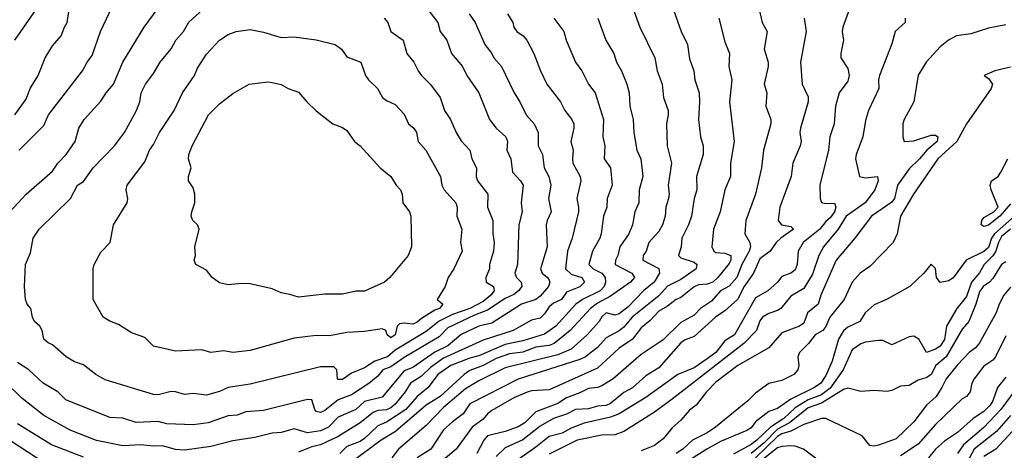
# Model space of a CAD drawing. Header units: metres. Extents: x -51132 to -49532, y -231222 to -229437.
# Tile 654 of 656: x -49701 to -49589, y -229787 to -229738. Entities that reach past the tile are written whole.
import ezdxf

# ---------------------------------------------------------------- set-up
doc = ezdxf.new("R2010")
doc.units = ezdxf.units.M
for name, color, linetype in [('CONTOUR_HALF', 8, 'Continuous'), ('CONTOUR_INDEX', 1, 'Continuous'), ('CONTOUR_INTER', 3, 'Continuous')]:
    doc.layers.add(name, color=color, linetype=linetype)

msp = doc.modelspace()

# ---------------------------------------------------------------- linework, layer by layer
at = {"layer": 'CONTOUR_HALF'}
for points, elevation in [([(-49700.9, -229752.76), (-49698.08, -229749.94), (-49697.53, -229748.76), (-49693.68, -229743.76), (-49693.16, -229742.76), (-49692.58, -229742.01), (-49691.63, -229739.26), (-49689.95, -229735.76)], 83.5), ([(-49701.39, -229740.26), (-49698.94, -229736.76)], 82.5), ([(-49659.36, -229737.76), (-49658.92, -229738.26), (-49658.58, -229739.28), (-49657.2, -229740.26), (-49656.77, -229741.76), (-49655.95, -229742.76), (-49655.48, -229743.76), (-49655.1, -229744.26), (-49654.08, -229745.3), (-49652.96, -229746.76), (-49652.46, -229748.26), (-49651.78, -229749.26), (-49651.16, -229750.76), (-49650.58, -229751.7), (-49649.58, -229752.76), (-49649.36, -229753.76), (-49648.83, -229754.76), (-49648.86, -229755.76), (-49648.73, -229756.26), (-49647.53, -229757.76), (-49647.57, -229759.26), (-49646.98, -229760.76), (-49646.98, -229762.26), (-49646.82, -229763.26), (-49646.9, -229764.26), (-49647.36, -229765.76), (-49647.34, -229766.26), (-49647.78, -229767.26), (-49647.74, -229767.76), (-49646.89, -229768.26), (-49646.83, -229768.76), (-49647.22, -229769.26), (-49648.08, -229769.96), (-49649.58, -229770.75), (-49651.58, -229771.46), (-49653.08, -229772.21), (-49654.58, -229773.38), (-49658.08, -229775.5), (-49658.95, -229776.26), (-49660.4, -229776.76), (-49661.58, -229777.51), (-49663.08, -229778.11), (-49664.08, -229778.84), (-49664.58, -229778.85), (-49664.66, -229778.76), (-49664.72, -229777.76), (-49665.08, -229777.39), (-49666.58, -229777.4), (-49674.58, -229779.39), (-49677.08, -229779.75), (-49678.08, -229780.2), (-49679.58, -229780.61), (-49681.08, -229780.45), (-49682.08, -229780.54), (-49683.08, -229780.23), (-49683.58, -229780.22), (-49685.08, -229780.59), (-49685.58, -229780.54), (-49691.08, -229778.88), (-49692.16, -229778.26), (-49693.58, -229777.18), (-49694.58, -229776.82), (-49695.53, -229776.26), (-49697.08, -229774.9), (-49697.58, -229774.68), (-49698.08, -229774.26), (-49698.25, -229773.26), (-49698.53, -229772.76), (-49699.15, -229772.26), (-49699.37, -229771.76), (-49699.56, -229770.76), (-49699.99, -229770.26), (-49700.16, -229769.76), (-49700.27, -229768.26), (-49700.17, -229765.76), (-49699.58, -229764.44), (-49699.28, -229762.76), (-49698.59, -229761.76), (-49695.03, -229758.26), (-49694.26, -229756.76), (-49693.58, -229756.34), (-49692.45, -229754.76), (-49690.05, -229752.26), (-49688.9, -229750.76), (-49687.52, -229748.26), (-49687.16, -229747.26), (-49686.99, -229746.26), (-49686.51, -229745.26), (-49685.58, -229744.04), (-49684.83, -229742.76), (-49683.58, -229741.24), (-49683.05, -229740.26), (-49682.18, -229739.26), (-49681.58, -229738.2), (-49679.58, -229736.39)], 84.5), ([(-49631.17, -229736.26), (-49630.24, -229738.76), (-49628.54, -229742.26), (-49628.26, -229743.76), (-49627.72, -229745.26), (-49627.56, -229746.76), (-49627.04, -229748.26), (-49627.01, -229748.76), (-49627.2, -229749.76), (-49627.14, -229752.26), (-49626.66, -229754.26), (-49627.03, -229756.76), (-49626.92, -229757.76), (-49626.98, -229758.26), (-49627.29, -229759.26), (-49627.35, -229760.26), (-49627.67, -229761.26), (-49628.08, -229762), (-49629.21, -229763.26), (-49629.53, -229764.26), (-49629.86, -229764.76), (-49629.92, -229765.26), (-49628.08, -229766.22), (-49628.02, -229766.76), (-49628.63, -229767.76), (-49629.82, -229768.76), (-49631.58, -229770.58), (-49632.58, -229771.39), (-49633.08, -229771.54), (-49634.08, -229771.27), (-49634.58, -229771.7), (-49634.86, -229772.26), (-49636.25, -229773.76), (-49638.08, -229775.41), (-49639.58, -229776.04), (-49645.58, -229777.52), (-49648.58, -229779.01), (-49650.08, -229779.89), (-49652.58, -229782.02), (-49654.58, -229784.06), (-49657.72, -229786.76), (-49658.47, -229787.76)], 81.5), ([(-49649.68, -229737.26), (-49648.99, -229738.26), (-49647.87, -229740.76), (-49647.1, -229741.76), (-49646.87, -229742.26), (-49645.98, -229743.26), (-49644.56, -229746.26), (-49643.91, -229747.26), (-49643.18, -229748.76), (-49642.29, -229749.76), (-49641.81, -229750.76), (-49641.8, -229752.26), (-49641.31, -229753.26), (-49641.15, -229754.76), (-49640.59, -229755.76), (-49640.37, -229756.76), (-49640.64, -229758.26), (-49640.33, -229759.76), (-49640.81, -229760.76), (-49640.92, -229761.26), (-49640.8, -229763.76), (-49641.55, -229766.26), (-49641.38, -229766.76), (-49640.75, -229767.26), (-49640.58, -229767.55), (-49640.5, -229767.76), (-49640.63, -229768.26), (-49641.58, -229769.38), (-49642.08, -229769.76), (-49643.7, -229770.26), (-49647.08, -229772.43), (-49648.58, -229772.76), (-49650.58, -229773.72), (-49652.08, -229775.03), (-49653.58, -229775.72), (-49656.08, -229777.46), (-49657.08, -229777.87), (-49659.58, -229780.87), (-49661.58, -229781.36), (-49662.58, -229782.27), (-49664.58, -229783.13), (-49665.67, -229784.26), (-49666.58, -229784.68), (-49668.08, -229784.89), (-49669.58, -229784.44), (-49671.08, -229784.86), (-49672.08, -229784.93), (-49674.08, -229785.42), (-49676.58, -229785.81), (-49679.08, -229786.48), (-49682.08, -229786.87), (-49683.08, -229786.81), (-49684.58, -229786.39), (-49685.58, -229786.43), (-49687.08, -229786.28), (-49689.08, -229786.38), (-49692.08, -229785.79), (-49695.08, -229784.62), (-49698.08, -229782.94), (-49700.58, -229780.98), (-49702.32, -229779.26)], 83.5), ([(-49640.02, -229737.76), (-49638.89, -229739.26), (-49638.63, -229740.26), (-49637.56, -229742.76), (-49636.83, -229743.76), (-49636.08, -229745.24), (-49635.32, -229746.26), (-49634.4, -229749.26), (-49634.44, -229751.26), (-49634.22, -229752.26), (-49634.31, -229753.76), (-49633.6, -229754.76), (-49633.4, -229756.76), (-49633.96, -229758.26), (-49633.99, -229759.26), (-49634.37, -229760.26), (-49634.66, -229762.26), (-49634.81, -229762.76), (-49635.63, -229764.26), (-49636.06, -229765.76), (-49635.55, -229766.26), (-49634.56, -229766.76), (-49634.18, -229767.26), (-49634.14, -229767.76), (-49634.31, -229768.26), (-49634.77, -229768.76), (-49636.79, -229769.76), (-49637.52, -229770.26), (-49639.82, -229772.76), (-49641.08, -229773.69), (-49643.58, -229774.45), (-49645.58, -229774.87), (-49648.58, -229776.16), (-49649.58, -229776.42), (-49651.74, -229777.26), (-49653.24, -229778.26), (-49654.35, -229779.76), (-49655.59, -229780.76), (-49656.87, -229782.26), (-49659.08, -229783.68), (-49660.08, -229784.12), (-49661.58, -229785.56), (-49662.08, -229785.89), (-49663.58, -229786.47), (-49664.38, -229787.26)], 82.5), ([(-49621.25, -229737.76), (-49620.58, -229740.45), (-49620.04, -229741.76), (-49620.13, -229743.26), (-49619.79, -229744.76), (-49620.03, -229747.26), (-49619.52, -229751.76), (-49619.94, -229754.26), (-49619.92, -229755.76), (-49620.58, -229757.26), (-49621.11, -229759.76), (-49621.88, -229761.76), (-49622.06, -229763.76), (-49621.83, -229764.26), (-49621.58, -229764.4), (-49620.58, -229764.48), (-49619.89, -229764.76), (-49619.89, -229765.26), (-49620.08, -229765.64), (-49621.36, -229767.26), (-49621.93, -229767.76), (-49622.58, -229767.99), (-49623.58, -229768.06), (-49624.08, -229768.29), (-49625.58, -229769.51), (-49626.13, -229769.76), (-49627.08, -229770.51), (-49628.08, -229771.08), (-49629.08, -229772.15), (-49630.08, -229772.95), (-49631.08, -229774.24), (-49632.58, -229775.28), (-49635.08, -229777.55), (-49640.58, -229780), (-49642.58, -229780.12), (-49643.08, -229780.28), (-49644.58, -229780.91), (-49647.08, -229782.38), (-49647.59, -229782.76), (-49648.08, -229783.37), (-49649.31, -229784.26), (-49651.15, -229786.76), (-49654.12, -229789.26)], 80.5), ([(-49611.54, -229737.76), (-49611.31, -229739.26), (-49611.96, -229742.76), (-49611.77, -229745.26), (-49611.08, -229746.69), (-49611.09, -229747.26), (-49611.97, -229750.26), (-49612.02, -229750.76), (-49611.88, -229751.76), (-49611.99, -229752.26), (-49612.85, -229754.26), (-49613.02, -229755.76), (-49614.3, -229759.26), (-49614.52, -229760.76), (-49614.11, -229761.26), (-49613.08, -229761.45), (-49612.75, -229761.76), (-49614.19, -229762.76), (-49614.73, -229763.26), (-49615.42, -229764.26), (-49616.58, -229765.12), (-49617.31, -229766.76), (-49618.37, -229768.26), (-49619.13, -229769.76), (-49620.58, -229771.05), (-49621.62, -229771.76), (-49624.08, -229773.96), (-49625.08, -229774.34), (-49625.58, -229774.68), (-49628.08, -229777.5), (-49629.58, -229778.43), (-49631.08, -229779.8), (-49632.08, -229780.31), (-49633.58, -229781.56), (-49634.08, -229781.81), (-49635.08, -229781.89), (-49636.08, -229782.16), (-49637.58, -229782.25), (-49638.58, -229782.79), (-49640.08, -229783.29), (-49641.58, -229784.15), (-49643.58, -229785.7), (-49645.58, -229786.62), (-49646.58, -229787.6)], 79.5), ([(-49600.06, -229737.76), (-49600.06, -229738.26), (-49601.18, -229739.26), (-49601.58, -229740.66), (-49602.98, -229744.26), (-49603.09, -229744.76), (-49603.04, -229745.76), (-49604.22, -229748.26), (-49604.58, -229749.38), (-49604.88, -229751.26), (-49605.63, -229753.26), (-49605.71, -229753.76), (-49605.26, -229755.76), (-49604.58, -229755.9), (-49603.18, -229755.76), (-49603.13, -229756.26), (-49603.5, -229757.26), (-49604.62, -229758.76), (-49606.77, -229760.26), (-49607.67, -229761.76), (-49609.33, -229763.76), (-49609.89, -229764.76), (-49610.58, -229766.88), (-49611.58, -229768.48), (-49613.08, -229769.38), (-49614.2, -229770.76), (-49614.58, -229771.01), (-49615.58, -229771.33), (-49616.28, -229771.76), (-49616.58, -229772.17), (-49616.97, -229773.26), (-49618.41, -229774.76), (-49626.58, -229781.09), (-49628.58, -229782.54), (-49632.08, -229784.74), (-49633.08, -229785.14), (-49634.58, -229785.17), (-49637.36, -229785.76), (-49640.58, -229787.32)], 78.5), ([(-49588.08, -229743.34), (-49589.84, -229743.76), (-49591.06, -229744.26), (-49590.58, -229744.61), (-49590.11, -229745.26), (-49590.28, -229745.76), (-49593.06, -229749.76), (-49594.17, -229751.76), (-49596.35, -229753.76), (-49599.12, -229757.76), (-49600.57, -229760.26), (-49600.95, -229762.26), (-49601.41, -229763.26), (-49604.08, -229765.98), (-49605.16, -229766.76), (-49606.08, -229767.78), (-49607, -229769.76), (-49608.63, -229771.76), (-49609.08, -229772.81), (-49609.41, -229773.26), (-49610.28, -229773.76), (-49611.04, -229774.76), (-49612.09, -229775.76), (-49612.26, -229776.26), (-49612.14, -229777.26), (-49612.26, -229777.76), (-49612.71, -229778.26), (-49614.08, -229778.95), (-49615.58, -229779.29), (-49617.08, -229780.39), (-49617.96, -229781.26), (-49621.64, -229784.26), (-49622.58, -229784.9), (-49624.26, -229785.76), (-49625.37, -229786.76), (-49626.11, -229787.26)], 77.5), ([(-49674.7, -229745.26), (-49672.58, -229745.01), (-49672.08, -229745.06), (-49671.08, -229745.3), (-49670.28, -229745.76), (-49669.08, -229746.15), (-49668.16, -229747.26), (-49667.08, -229748.3), (-49665.19, -229749.76), (-49664.08, -229750.2), (-49663.58, -229750.54), (-49662.71, -229751.76), (-49662.08, -229752.26), (-49659.8, -229754.76), (-49658.58, -229755.76), (-49657.96, -229756.76), (-49657.48, -229757.26), (-49657.3, -229757.76), (-49657.21, -229758.76), (-49656.45, -229759.76), (-49656.3, -229760.26), (-49656.24, -229763.76), (-49656.61, -229764.76), (-49658.71, -229767.26), (-49659.29, -229767.76), (-49661.58, -229768.81), (-49662.58, -229768.8), (-49664.08, -229769.14), (-49666.08, -229769.14), (-49669.08, -229769.49), (-49670.08, -229769.16), (-49671.08, -229769), (-49672.08, -229768.53), (-49674.58, -229767.97), (-49675.58, -229767.91), (-49677.08, -229768.09), (-49678.08, -229767.86), (-49678.9, -229767.26), (-49679.58, -229766.41), (-49680.78, -229765.76), (-49680.96, -229765.26), (-49680.82, -229764.76), (-49680.89, -229763.76), (-49680.4, -229761.76), (-49680.6, -229761.26), (-49681.11, -229760.76), (-49681.31, -229760.26), (-49681.25, -229759.76), (-49680.89, -229758.76), (-49680.89, -229757.76), (-49681.08, -229757.03), (-49681.6, -229756.26), (-49681.62, -229755.76), (-49681.32, -229754.76), (-49681.6, -229753.76), (-49681.57, -229753.26), (-49681.19, -229752.26), (-49679.33, -229748.76), (-49678.08, -229747.5), (-49676.58, -229746.31), (-49674.7, -229745.26)], 85.5), ([(-49588.08, -229758.86), (-49589.28, -229760.26), (-49590.58, -229761.31), (-49591.08, -229761.44), (-49591.41, -229761.26), (-49591.33, -229760.76), (-49591.08, -229760.42), (-49589.97, -229759.76), (-49589.46, -229759.26), (-49590.28, -229757.26), (-49590.36, -229756.76), (-49590.23, -229756.26), (-49589.48, -229755.76), (-49589.16, -229755.26), (-49588.35, -229753.76)], 77.5), ([(-49588.08, -229761.76), (-49589.08, -229762.59), (-49589.43, -229763.26), (-49589.74, -229764.26), (-49590.08, -229764.77), (-49591.06, -229765.76), (-49591.58, -229766.7), (-49592.51, -229767.76), (-49593.08, -229769.41), (-49594.18, -229770.76), (-49595.33, -229772.76), (-49595.58, -229774.28), (-49596.08, -229775.04), (-49596.58, -229775.39), (-49597.63, -229775.76), (-49598.48, -229774.26), (-49599.08, -229773.93), (-49599.58, -229774), (-49601.58, -229774.91), (-49602.58, -229774.42), (-49603.08, -229774.39), (-49604.58, -229774.6), (-49605.08, -229774.79), (-49606.08, -229775.47), (-49607.11, -229777.76), (-49608.58, -229779.82), (-49609.58, -229780.6), (-49611.08, -229781.16), (-49612.58, -229782.05), (-49613.87, -229783.26), (-49615.36, -229784.26), (-49616.92, -229785.76), (-49617.58, -229786.24), (-49619.58, -229787.34)], 76.5), ([(-49588.08, -229768.35), (-49588.84, -229769.26), (-49589.37, -229770.26), (-49589.71, -229771.26), (-49591.64, -229774.76), (-49592.05, -229775.26), (-49592.78, -229775.76), (-49594.08, -229777.17), (-49595.38, -229778.76), (-49595.86, -229779.76), (-49596.54, -229780.76), (-49597.64, -229781.76), (-49599.08, -229783.66), (-49601.08, -229785.59), (-49603.08, -229786.32), (-49603.58, -229786.42), (-49604.08, -229786.33), (-49604.95, -229785.26), (-49609.08, -229783.29), (-49609.58, -229783.28), (-49611.58, -229783.95), (-49613.08, -229784.7), (-49614.08, -229785.03), (-49614.58, -229785.34), (-49617.09, -229787.76)], 75.5), ([(-49588.58, -229778.58), (-49589.53, -229779.76), (-49590.08, -229781.26), (-49590.39, -229781.76), (-49591.08, -229782.48), (-49592.33, -229783.26), (-49594.08, -229784.88), (-49595.58, -229785.86), (-49596.59, -229786.76), (-49597.41, -229787.76)], 74.5), ([(-49588.08, -229782.92), (-49589.67, -229784.76), (-49592.19, -229786.76), (-49593.01, -229788.26)], 73.5), ([(-49698.17, -229788.26), (-49702.76, -229785.26)], 82.5)]:
    msp.add_lwpolyline(points, dxfattribs=dict(at, elevation=elevation))
at = {"layer": 'CONTOUR_INDEX'}
for points, elevation in [([(-49616.99, -229735.26), (-49616.31, -229738.26), (-49615.77, -229739.26), (-49616.1, -229741.26), (-49615.65, -229742.76), (-49615.64, -229743.26), (-49616.1, -229745.26), (-49615.81, -229746.26), (-49615.92, -229747.76), (-49615.35, -229749.26), (-49615.33, -229749.76), (-49616.17, -229752.76), (-49616.4, -229754.76), (-49617.08, -229757.76), (-49618.2, -229760.76), (-49618.29, -229762.26), (-49617.73, -229763.26), (-49617.67, -229763.76), (-49617.79, -229764.26), (-49618.62, -229765.76), (-49619.22, -229767.26), (-49620.08, -229768.24), (-49621.08, -229768.76), (-49622.08, -229769.94), (-49623.33, -229770.76), (-49624.08, -229771.54), (-49625.58, -229772.36), (-49627.58, -229774.32), (-49630.08, -229776.01), (-49633.3, -229778.76), (-49634.58, -229779.57), (-49635.08, -229779.77), (-49636.08, -229779.86), (-49637.08, -229780.37), (-49638.58, -229780.91), (-49639.58, -229781.56), (-49642.08, -229782.51), (-49643.34, -229783.76), (-49644.08, -229784.22), (-49645.58, -229784.76), (-49647.58, -229785.26), (-49648.01, -229785.76), (-49648.78, -229787.26)], 80), ([(-49676.2, -229739.26), (-49674.58, -229739.03), (-49673.08, -229739.33), (-49671.08, -229739.96), (-49669.58, -229739.89), (-49667.08, -229740.22), (-49664.92, -229740.76), (-49664.21, -229741.26), (-49663.58, -229742.14), (-49662, -229742.76), (-49661.46, -229744.26), (-49661.14, -229744.76), (-49660.1, -229745.76), (-49659.55, -229746.76), (-49659.08, -229747.11), (-49658.08, -229747.57), (-49657.08, -229748.68), (-49656.58, -229749.76), (-49655.95, -229750.26), (-49655.66, -229750.76), (-49655.46, -229751.76), (-49654.61, -229752.76), (-49652.94, -229755.76), (-49652.77, -229756.76), (-49652.52, -229757.26), (-49651.17, -229758.76), (-49651.02, -229759.26), (-49651.06, -229760.26), (-49650.52, -229761.76), (-49650.65, -229763.26), (-49650.45, -229764.26), (-49651.41, -229766.26), (-49652.07, -229767.26), (-49652.41, -229768.26), (-49653.31, -229769.76), (-49652.67, -229770.26), (-49653.06, -229770.76), (-49653.58, -229770.96), (-49655.08, -229771.89), (-49655.58, -229772.34), (-49656.08, -229772.54), (-49657.08, -229772.44), (-49657.58, -229772.53), (-49657.86, -229772.76), (-49658.09, -229773.76), (-49658.58, -229774.09), (-49659.02, -229773.76), (-49659.15, -229773.26), (-49659.58, -229773.07), (-49661.58, -229773.37), (-49663.58, -229773.51), (-49665.58, -229773.86), (-49667.08, -229773.85), (-49669.58, -229774.15), (-49674.58, -229775.53), (-49676.58, -229775.79), (-49677.58, -229775.58), (-49679.08, -229775.79), (-49680.08, -229775.48), (-49683.08, -229775.62), (-49685.58, -229775.04), (-49686.58, -229774.08), (-49688.08, -229773.53), (-49689.58, -229772.57), (-49690.58, -229772.2), (-49691.33, -229771.76), (-49692.48, -229769.76), (-49692.47, -229766.26), (-49692.33, -229765.76), (-49691.58, -229764.38), (-49690.54, -229763.26), (-49690.16, -229761.26), (-49688.61, -229758.76), (-49688.51, -229758.26), (-49688.7, -229757.26), (-49688.59, -229756.76), (-49686.58, -229754.09), (-49686.04, -229752.76), (-49685.58, -229752.12), (-49684.92, -229750.76), (-49683.24, -229748.26), (-49682.28, -229746.26), (-49680.92, -229744.26), (-49680.58, -229743.45), (-49679.58, -229741.83), (-49678.08, -229740.26), (-49677.08, -229739.62), (-49676.2, -229739.26)], 85), ([(-49588.58, -229773.86), (-49589.76, -229776.26), (-49590.08, -229776.66), (-49591.08, -229777.32), (-49592.19, -229778.76), (-49592.45, -229779.26), (-49592.67, -229780.26), (-49593.08, -229780.76), (-49593.58, -229781.04), (-49596.58, -229783.96), (-49598.58, -229786.18), (-49600.58, -229787.52)], 75), ([(-49609.65, -229788.26), (-49611.63, -229786.76), (-49612.58, -229786.41), (-49613.08, -229786.38), (-49614.08, -229786.46), (-49614.58, -229786.63), (-49616.58, -229788.21)], 75)]:
    msp.add_lwpolyline(points, dxfattribs=dict(at, elevation=elevation))
at = {"layer": 'CONTOUR_INTER'}
for points, elevation in [([(-49701.96, -229759.76), (-49700.08, -229757.75), (-49697.08, -229755.14), (-49696.48, -229754.26), (-49695.52, -229753.26), (-49694.52, -229751.76), (-49694.08, -229750.26), (-49693.5, -229749.26), (-49691.58, -229747.18), (-49690.99, -229746.26), (-49690.13, -229745.26), (-49689.08, -229742.76), (-49686.67, -229738.76), (-49683.35, -229734.26), (-49681.75, -229732.76), (-49680.58, -229731.86), (-49679.36, -229731.26), (-49678.58, -229730.6), (-49677.58, -229730.05), (-49677.08, -229729.34), (-49676.58, -229729), (-49675.97, -229728.76), (-49674.08, -229727.64), (-49672.01, -229727.26)], 84), ([(-49701.37, -229748.76), (-49700.08, -229746.96), (-49699.64, -229745.76), (-49698.72, -229744.26), (-49697.94, -229742.26), (-49697.08, -229740.91), (-49696.09, -229739.76), (-49695.73, -229738.76), (-49695.42, -229738.26), (-49695.11, -229736.26)], 83), ([(-49654.39, -229736.76), (-49653.24, -229738.26), (-49652.97, -229739.26), (-49652.21, -229740.26), (-49651.69, -229741.76), (-49650.41, -229743.26), (-49649.94, -229744.26), (-49648.58, -229746.25), (-49647.37, -229749.26), (-49646.58, -229750.28), (-49645.49, -229751.26), (-49645.3, -229751.76), (-49645.38, -229752.76), (-49644.93, -229753.76), (-49644.74, -229755.26), (-49643.81, -229756.26), (-49643.52, -229756.76), (-49643.74, -229758.76), (-49643.65, -229759.76), (-49644.03, -229761.26), (-49644.18, -229765.76), (-49644.48, -229766.76), (-49644.28, -229767.26), (-49643.74, -229767.76), (-49643.67, -229768.26), (-49644.05, -229768.76), (-49644.58, -229769.16), (-49645.58, -229769.65), (-49647.58, -229770.95), (-49649.08, -229771.52), (-49652.08, -229772.98), (-49653.08, -229774), (-49657.08, -229776.33), (-49658.58, -229777.4), (-49659.49, -229777.76), (-49660.08, -229778.45), (-49661.08, -229779.28), (-49663.08, -229780.6), (-49664.58, -229781.15), (-49666.08, -229782.35), (-49666.58, -229782.61), (-49667.08, -229782.48), (-49667.24, -229782.26), (-49667.58, -229781.16), (-49668.08, -229781.12), (-49673.08, -229782.38), (-49675.08, -229782.52), (-49676.08, -229782.89), (-49677.08, -229782.99), (-49679.38, -229783.76), (-49681.08, -229783.98), (-49684.08, -229783.87), (-49685.08, -229783.62), (-49687.58, -229783.74), (-49689.08, -229783.24), (-49690.58, -229783.17), (-49695.58, -229781.17), (-49696.49, -229780.26), (-49698.17, -229779.26), (-49699.78, -229777.76), (-49701.08, -229776.92)], 84), ([(-49626.59, -229736.26), (-49625.55, -229739.26), (-49624.81, -229740.76), (-49624.58, -229742.39), (-49624.11, -229743.76), (-49623.99, -229744.76), (-49623.5, -229746.26), (-49623.44, -229747.26), (-49623.58, -229749.26), (-49623.36, -229751.26), (-49623.05, -229752.26), (-49623.03, -229753.26), (-49623.8, -229755.76), (-49623.75, -229757.26), (-49624.08, -229758.26), (-49624.36, -229760.26), (-49624.71, -229761.26), (-49625.46, -229762.76), (-49625.53, -229763.76), (-49625.84, -229764.76), (-49625.58, -229765.02), (-49624.08, -229765.49), (-49623.75, -229765.76), (-49623.83, -229766.26), (-49625.58, -229767.47), (-49627.08, -229768.22), (-49628.08, -229769.34), (-49631.11, -229771.76), (-49632.08, -229772.91), (-49632.58, -229773.32), (-49634.08, -229774.09), (-49635.08, -229775.2), (-49636.42, -229776.26), (-49637.08, -229776.58), (-49644.08, -229778.79), (-49649.58, -229781.6), (-49650.35, -229782.76), (-49651.58, -229783.66), (-49652.58, -229784.58), (-49654.02, -229786.76), (-49655.58, -229787.76)], 81), ([(-49606.25, -229736.26), (-49607.15, -229738.76), (-49607.22, -229739.26), (-49607.06, -229740.26), (-49607.38, -229741.76), (-49607.38, -229742.26), (-49606.58, -229743.49), (-49606.43, -229744.26), (-49606.58, -229744.92), (-49607.55, -229746.26), (-49607.99, -229747.76), (-49608.13, -229749.76), (-49608.63, -229751.26), (-49608.78, -229752.76), (-49609.75, -229756.76), (-49609.72, -229758.26), (-49609.58, -229758.71), (-49609.08, -229758.84), (-49608.08, -229758.79), (-49607.95, -229759.26), (-49608.09, -229759.76), (-49608.58, -229760.47), (-49609.08, -229760.87), (-49609.76, -229761.76), (-49611.65, -229763.26), (-49612.22, -229764.26), (-49612.36, -229765.76), (-49612.58, -229766.36), (-49613.08, -229766.76), (-49614.08, -229767.13), (-49614.58, -229767.78), (-49615.68, -229768.76), (-49617.08, -229769.56), (-49619.48, -229773.76), (-49620.58, -229774.43), (-49621.58, -229775.76), (-49622.58, -229776.5), (-49624.08, -229777.51), (-49625.94, -229778.26), (-49629.58, -229780.89), (-49632.58, -229782.73), (-49633.58, -229783.13), (-49636.58, -229783.81), (-49638.08, -229784.38), (-49639.08, -229784.94), (-49640.58, -229785.33), (-49642.08, -229786.52), (-49646.08, -229789.33)], 79), ([(-49645.31, -229737.26), (-49644.71, -229738.26), (-49644.58, -229738.76), (-49644.23, -229739.26), (-49643.51, -229739.76), (-49643.11, -229740.26), (-49642.32, -229741.76), (-49641.56, -229743.76), (-49640.82, -229745.26), (-49639.28, -229747.26), (-49638.8, -229748.26), (-49637.97, -229749.26), (-49637.76, -229749.76), (-49637.74, -229750.26), (-49638.11, -229751.76), (-49637.82, -229752.76), (-49637.92, -229753.76), (-49637.86, -229754.26), (-49637.05, -229755.76), (-49636.98, -229756.26), (-49637.41, -229758.26), (-49637.21, -229759.26), (-49637.24, -229759.76), (-49637.94, -229762.76), (-49638.49, -229764.26), (-49638.7, -229766.26), (-49638.08, -229766.87), (-49636.84, -229767.26), (-49636.54, -229767.76), (-49637.08, -229768.32), (-49638.58, -229768.93), (-49639.15, -229769.76), (-49640.08, -229770.17), (-49640.58, -229770.59), (-49641.08, -229771.36), (-49641.58, -229771.85), (-49642.58, -229772.08), (-49644.65, -229773.26), (-49648.08, -229774.38), (-49652.58, -229776.43), (-49654.08, -229777.49), (-49655.08, -229778.48), (-49656.33, -229779.26), (-49656.94, -229780.26), (-49658.08, -229781.66), (-49658.58, -229782.07), (-49659.08, -229782.28), (-49660.08, -229782.37), (-49660.58, -229782.61), (-49662.08, -229783.76), (-49664.58, -229785.31), (-49666.58, -229786.28), (-49667.58, -229786.51), (-49669.08, -229787.1)], 83), ([(-49635.04, -229737.76), (-49634.12, -229740.26), (-49633.22, -229741.76), (-49632.89, -229742.76), (-49632.34, -229743.76), (-49631.74, -229745.26), (-49631.46, -229746.26), (-49631.4, -229747.76), (-49631, -229749.26), (-49630.94, -229750.76), (-49630.58, -229752.76), (-49630.15, -229753.76), (-49629.89, -229755.76), (-49630.31, -229757.26), (-49630.37, -229758.76), (-49630.82, -229759.76), (-49631.1, -229761.26), (-49631.48, -229762.26), (-49632.53, -229763.76), (-49632.74, -229764.76), (-49633.03, -229765.26), (-49633.04, -229765.76), (-49631.15, -229766.76), (-49630.87, -229767.26), (-49631.32, -229767.76), (-49633.58, -229769.37), (-49635.08, -229770.18), (-49635.88, -229770.76), (-49638.19, -229773.26), (-49640, -229774.76), (-49640.58, -229774.96), (-49642.08, -229775.17), (-49643.58, -229775.72), (-49645.08, -229775.92), (-49646.58, -229776.46), (-49648.08, -229777.25), (-49649.58, -229777.81), (-49650.22, -229778.26), (-49652.96, -229780.76), (-49654.58, -229781.76), (-49658.06, -229784.76), (-49659.7, -229785.76), (-49663.08, -229788.26)], 82), ([(-49588.58, -229738.52), (-49590.58, -229738.89), (-49592.58, -229739.52), (-49594.2, -229739.76), (-49595.13, -229740.26), (-49596.08, -229741.02), (-49597.65, -229742.76), (-49598.58, -229744.25), (-49599.06, -229747.26), (-49600.16, -229749.26), (-49600.32, -229749.76), (-49600.32, -229751.26), (-49600.15, -229751.76), (-49599.08, -229751.69), (-49597.08, -229751.06), (-49596.58, -229751.06), (-49596.33, -229751.26), (-49596.39, -229751.76), (-49597.58, -229752.76), (-49598.41, -229753.76), (-49599.58, -229754.87), (-49600.92, -229756.76), (-49601.25, -229758.26), (-49601.58, -229758.67), (-49603.88, -229760.26), (-49605.76, -229762.76), (-49607.91, -229765.26), (-49609.66, -229769.26), (-49609.96, -229770.26), (-49611.16, -229771.26), (-49611.58, -229772.43), (-49612.08, -229772.79), (-49614.08, -229773.54), (-49615.58, -229775.25), (-49619.08, -229777.26), (-49621.58, -229779.15), (-49622.65, -229780.26), (-49623.82, -229781.76), (-49624.58, -229782.32), (-49625.58, -229783.45), (-49626.58, -229784.35), (-49627.58, -229785.59), (-49628.58, -229786.35), (-49630.08, -229786.97)], 78), ([(-49587.59, -229760.26), (-49589.88, -229762.26), (-49590.23, -229762.76), (-49590.58, -229763.82), (-49591.08, -229764.3), (-49593.1, -229765.26), (-49594.58, -229767.28), (-49595.08, -229767.64), (-49596.08, -229767.8), (-49596.47, -229767.26), (-49596.58, -229766.22), (-49597.08, -229765.73), (-49597.94, -229766.76), (-49599.53, -229768.26), (-49602.08, -229769.71), (-49603.58, -229770.37), (-49604.59, -229771.26), (-49605.21, -229772.26), (-49606.58, -229772.88), (-49607.08, -229773.32), (-49607.65, -229774.26), (-49608.37, -229776.76), (-49609.08, -229778.39), (-49609.65, -229779.26), (-49610.38, -229779.76), (-49613.08, -229781.07), (-49614.58, -229782.15), (-49615.58, -229782.48), (-49617.08, -229783.67), (-49617.58, -229784.33), (-49618.08, -229784.64), (-49621.08, -229785.88), (-49622.64, -229786.76), (-49624.58, -229788)], 77), ([(-49588.58, -229765.45), (-49589.08, -229765.78), (-49590.08, -229767.35), (-49590.44, -229767.76), (-49591.18, -229768.26), (-49591.58, -229768.87), (-49591.99, -229770.26), (-49592.8, -229772.26), (-49593.58, -229773.11), (-49595.39, -229776.26), (-49596.55, -229777.26), (-49597.1, -229778.26), (-49597.58, -229778.61), (-49598.58, -229778.9), (-49599.58, -229779.52), (-49600.58, -229779.59), (-49601.58, -229780.11), (-49602.08, -229780.2), (-49603.58, -229780.1), (-49605.08, -229780.2), (-49606.58, -229779.83), (-49607.08, -229779.98), (-49609.58, -229781.55), (-49611.08, -229782.07), (-49613.22, -229783.76), (-49614.58, -229784.49), (-49616.08, -229786.04), (-49617.56, -229787.26)], 76), ([(-49584.4, -229775.76), (-49589.15, -229782.26), (-49591.08, -229784.3), (-49593.43, -229786.26), (-49594.08, -229787.26)], 74), ([(-49586.02, -229782.76), (-49589.75, -229786.76), (-49591.08, -229787.61)], 73), ([(-49693.58, -229787.69), (-49697.22, -229786.26), (-49701.08, -229783.87)], 83)]:
    msp.add_lwpolyline(points, dxfattribs=dict(at, elevation=elevation))

doc.saveas('drawing.dxf')
